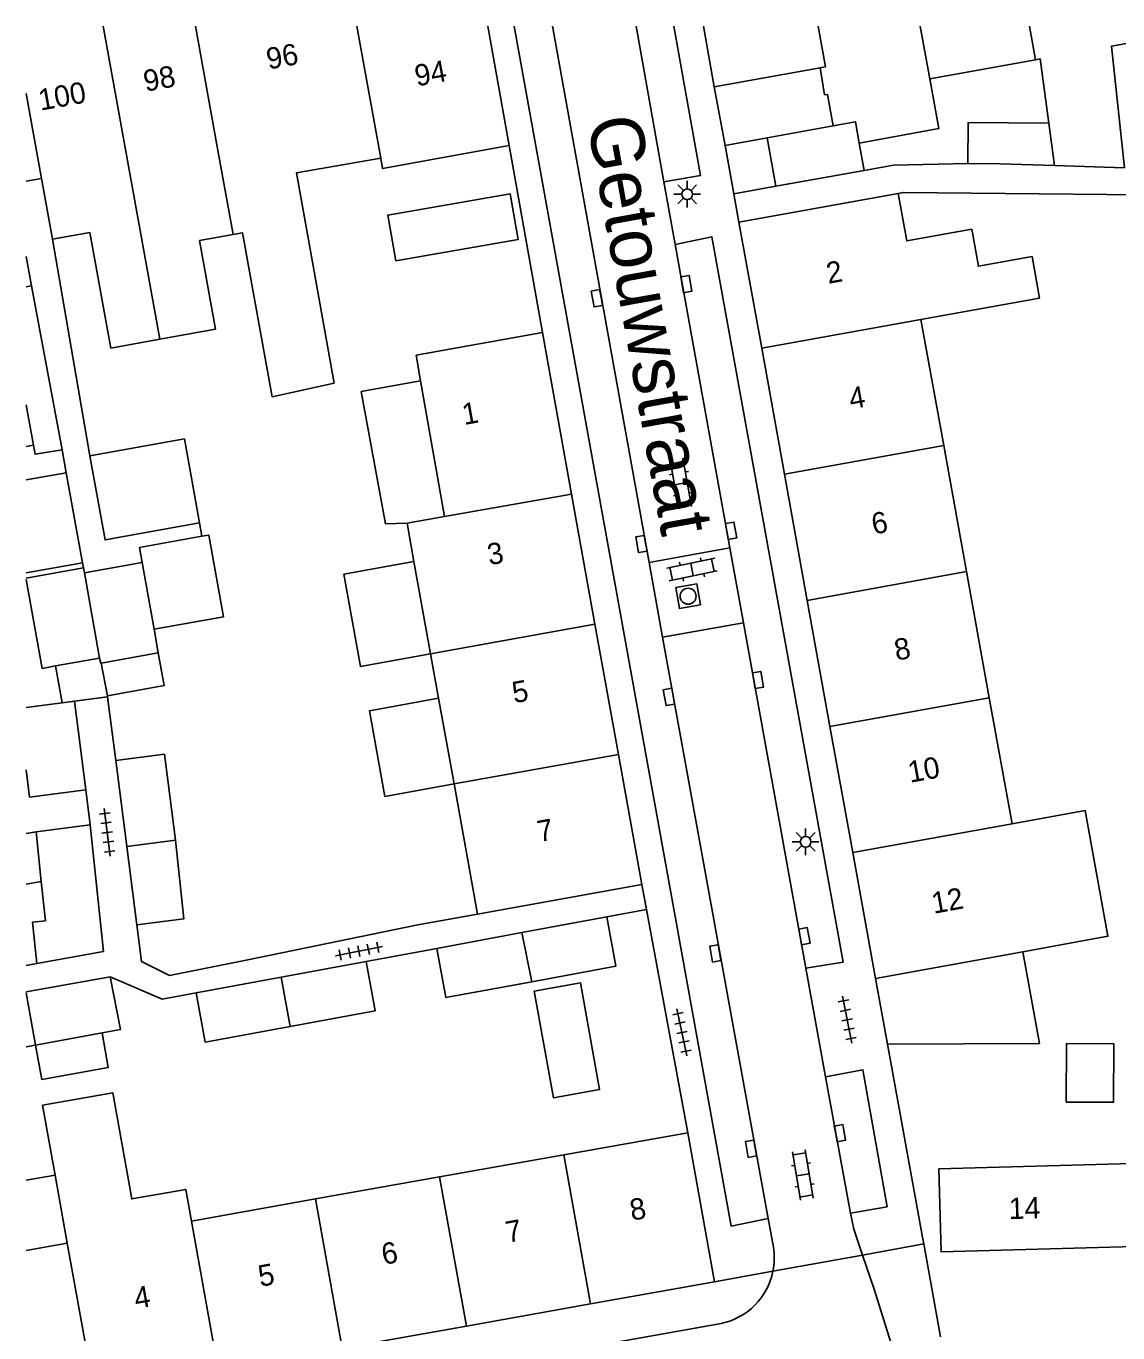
# Model space of a CAD drawing. Extents: x 132998 to 136004, y 396998 to 398512.
# Drawn here: x 133000 to 133051.2, y 398438.7 to 398500 of the extents above; entities that cross this region are included whole.
import ezdxf

# ---------------------------------------------------------------- set-up
doc = ezdxf.new("R2010")
doc.units = 0
for name, color, linetype in [('gg-afsc-erfafscheiding', 7, 'Continuous'), ('gg-afsc-muur', 7, 'Continuous'), ('gg-anno-huisnummerreeks BGT', 7, 'Continuous'), ('gg-anno-openbare ruimte label', 7, 'Continuous'), ('gg-bbg-bijgebouw', 7, 'Continuous'), ('gg-bbg-gedigitaliseerde bebouwing', 7, 'Continuous'), ('gg-bbg-gedigitaliseerde bebouwing onder overbouw', 7, 'Continuous'), ('gg-bbg-gedigitaliseerde bijgebouw', 7, 'Continuous'), ('gg-bbg-gedigitaliseerde overbouw', 7, 'Continuous'), ('gg-bbg-hoofdgebouw', 7, 'Continuous'), ('gg-bbg-luifel en loopbrug', 7, 'Continuous'), ('gg-bbg-tussenscheiding', 7, 'Continuous'), ('gg-knt-verharding', 7, 'Continuous'), ('gg-knt-verharding nz', 7, 'Continuous'), ('gt-grn-weggrens', 7, 'Continuous'), ('gt-symb-klinker verharding', 7, 'Continuous'), ('gt-symb-kolk', 7, 'Continuous'), ('gt-symb-lichtmast', 7, 'Continuous'), ('gt-symb-rioolschacht', 7, 'Continuous'), ('gt-symb-tegel verharding', 7, 'Continuous')]:
    doc.layers.add(name, color=color, linetype=linetype)

# ---------------------------------------------------------------- blocks, each defined once
blk = doc.blocks.new('gt0-TEG1')
at = {"layer": 'gt-symb-tegel verharding'}
for p, q in [((-1.125, 0), (1.125, 0)), ((-0.9, -0.25), (-0.9, 0.25)), ((-0.45, -0.25), (-0.45, 0.25)), ((0, -0.25), (0, 0.25)), ((0.45, -0.25), (0.45, 0.25)), ((0.9, -0.25), (0.9, 0.25))]:
    blk.add_line(p, q, dxfattribs=at)
blk = doc.blocks.new('gt0-KOLK')
at = {"layer": 'gt-symb-kolk'}
blk.add_lwpolyline([(0, 0), (0.375, 0), (0.375, 0.4), (-0.375, 0.4), (-0.375, 0), (0, 0)], dxfattribs=at)
blk = doc.blocks.new('gt0-KL1')
at = {"layer": 'gt-symb-klinker verharding'}
for p, q in [((-1.15, 0.3), (1.15, 0.3)), ((-1, -0.3), (-1, 0.3)), ((-0.5, 0.3), (-0.5, 0.45)), ((0, -0.3), (0, 0.3)), ((0.5, 0.3), (0.5, 0.45)), ((1, -0.3), (1, 0.3)), ((-1.15, -0.3), (1.15, -0.3)), ((-0.5, -0.45), (-0.5, -0.3)), ((0.5, -0.45), (0.5, -0.3))]:
    blk.add_line(p, q, dxfattribs=at)
blk = doc.blocks.new('gt0-LMAST')
at = {"layer": 'gt-symb-lichtmast'}
for p, q in [((-0.005, 0.246), (-0.005, 0.621)), ((-0.182, 0.173), (-0.447, 0.438)), ((0.172, 0.173), (0.437, 0.438)), ((-0.255, -0.004), (-0.63, -0.004)), ((-0.182, -0.181), (-0.447, -0.446)), ((-0.005, -0.254), (-0.005, -0.629)), ((0.437, -0.446), (0.172, -0.181)), ((0.245, -0.004), (0.62, -0.004))]:
    blk.add_line(p, q, dxfattribs=at)
blk.add_circle((-0.005, -0.004), 0.25, dxfattribs=at)
blk = doc.blocks.new('gt0-RS')
at = {"layer": 'gt-symb-rioolschacht'}
blk.add_lwpolyline([(-0.5, -0.5), (0.5, -0.5), (0.5, 0.5), (-0.5, 0.5)], close=True, dxfattribs=at)
blk.add_circle((0, 0), 0.375, dxfattribs=at)

msp = doc.modelspace()

# ---------------------------------------------------------------- linework, layer by layer
at = {"layer": 'gg-afsc-erfafscheiding'}
for p, q in [((133001.24, 398490.007), (133002.994, 398479.849)), ((133001.683, 398480.136), (133000.247, 398487.818)), ((133001.884, 398479.063), (133001.683, 398480.136)), ((133008.132, 398476.71), (133008.245, 398476.085)), ((133002.64, 398474.837), (133002.69, 398474.601)), ((133003.821, 398468.552), (133004.201, 398465.577)), ((133003.007, 398462.558), (133002.799, 398464.193)), ((133019.254, 398456.767), (133015.937, 398456.154)), ((133000, 398455.971), (133000.503, 398456.056)), ((133003.938, 398455.426), (133006.378, 398454.389)), ((133006.378, 398454.389), (133007.972, 398454.683))]:
    msp.add_line(p, q, dxfattribs=at)
for points in [[(133039.289, 398493.235), (133040.668, 398493.482), (133044.154, 398493.567)], [(133040.89, 398492.153), (133041.131, 398492.205), (133068.157, 398491.943), (133067.543, 398487.862)], [(133000.343, 398480.352), (133000.42, 398479.928), (133001.683, 398480.136)], [(133021.162, 398458.372), (133018.368, 398457.869), (133010.392, 398456.23), (133006.721, 398455.502), (133005.403, 398456.146), (133005.184, 398457.864)]]:
    msp.add_lwpolyline(points, dxfattribs=at)
at = {"layer": 'gg-afsc-muur'}
for p, q in [((133032.769, 398494.408), (133032.257, 398497.157)), ((133022.64, 398494.403), (133024.212, 398485.631)), ((133033.183, 398492.14), (133033.415, 398490.809)), ((133029.087, 398458.583), (133027.219, 398458.238)), ((133029.087, 398458.583), (133031.02, 398448.12)), ((133040.387, 398452.282), (133042.029, 398443.235))]:
    msp.add_line(p, q, dxfattribs=at)
at = {"layer": 'gg-bbg-bijgebouw'}
for p, q in [((133000, 398487.777), (133000.247, 398487.818)), ((133027.219, 398458.238), (133023.237, 398457.503)), ((133023.237, 398457.503), (133019.254, 398456.767)), ((133000.503, 398456.056), (133003.625, 398456.627)), ((133000, 398454.736), (133003.938, 398455.426))]:
    msp.add_line(p, q, dxfattribs=at)
for points in [[(133017.327, 398488.992), (133016.952, 398491.144), (133022.694, 398492.145), (133023.069, 398489.993), (133017.327, 398488.992)], [(133023.707, 398455.2), (133027.646, 398455.927), (133027.219, 398458.238)], [(133019.254, 398456.767), (133019.681, 398454.456), (133023.707, 398455.2)]]:
    msp.add_lwpolyline(points, dxfattribs=at)
at = {"layer": 'gg-bbg-gedigitaliseerde bebouwing'}
for p, q in [((133042.37, 398497.528), (133047.326, 398498.423)), ((133039.289, 398493.235), (133039.061, 398494.519)), ((133051.504, 398493.354), (133048.221, 398493.465)), ((133001.24, 398490.007), (133000.726, 398492.859)), ((133009.704, 398490.236), (133008.126, 398489.951)), ((133008.126, 398489.951), (133008.876, 398485.796)), ((133043.023, 398480.338), (133041.956, 398486.248)), ((133006.264, 398485.324), (133008.876, 398485.796)), ((133018.281, 398484.581), (133018.496, 398483.369)), ((133044.09, 398474.428), (133043.023, 398480.338)), ((133017.859, 398476.7), (133018.184, 398474.895)), ((133018.184, 398474.895), (133018.962, 398470.576)), ((133045.156, 398468.518), (133044.09, 398474.428)), ((133018.962, 398470.576), (133019.338, 398468.49)), ((133019.338, 398468.49), (133020.062, 398464.474)), ((133046.223, 398462.608), (133045.156, 398468.518)), ((133020.062, 398464.474), (133021.162, 398458.372)), ((133028.87, 398459.76), (133021.162, 398458.372)), ((133039.82, 398455.35), (133046.737, 398456.608)), ((133025.205, 398447.087), (133031.02, 398448.12)), ((133019.386, 398446.052), (133025.205, 398447.087)), ((133001.356, 398446.135), (133001.928, 398442.95)), ((133013.566, 398445.018), (133019.386, 398446.052)), ((133013.566, 398445.018), (133007.749, 398443.984)), ((133000, 398442.606), (133001.928, 398442.95))]:
    msp.add_line(p, q, dxfattribs=at)
for points in [[(133051.504, 398493.354), (133050.889, 398499.066), (133052.285, 398499.317)], [(133047.955, 398495.447), (133047.55, 398498.463), (133047.326, 398498.423)], [(133042.37, 398497.528), (133042.792, 398495.194), (133039.061, 398494.519)], [(133040.89, 398492.153), (133041.291, 398489.931), (133044.336, 398490.481), (133044.65, 398488.742), (133047.166, 398489.196), (133047.517, 398487.253), (133041.956, 398486.248)], [(133006.264, 398485.324), (133003.966, 398484.91), (133002.989, 398490.322), (133001.24, 398490.007)], [(133014.446, 398483.269), (133011.54, 398482.621), (133010.152, 398490.317), (133009.704, 398490.236)], [(133046.737, 398456.608), (133050.723, 398457.332), (133049.66, 398463.229), (133046.223, 398462.608)], [(133007.749, 398443.984), (133007.483, 398445.47), (133004.953, 398445.021), (133004.063, 398450), (133000.771, 398449.412), (133001.356, 398446.135)], [(133051.967, 398442.793), (133042.9, 398442.54), (133042.792, 398446.425), (133051.858, 398446.678), (133051.967, 398442.793)]]:
    msp.add_lwpolyline(points, dxfattribs=at)
at = {"layer": 'gg-bbg-gedigitaliseerde bebouwing onder overbouw'}
msp.add_line((133000, 398496.842), (133000.726, 398492.859), dxfattribs=at)
at = {"layer": 'gg-bbg-gedigitaliseerde bijgebouw'}
for p, q in [((133000, 398489.202), (133000.247, 398487.818)), ((133000, 398478.726), (133001.884, 398479.063)), ((133002.64, 398474.837), (133001.884, 398479.063)), ((133000, 398474.365), (133002.64, 398474.837)), ((133000, 398474.12), (133002.69, 398474.601)), ((133002.741, 398474.366), (133002.69, 398474.601)), ((133005.442, 398474.849), (133002.741, 398474.366)), ((133006.198, 398470.622), (133006, 398471.728)), ((133003.525, 398470.144), (133006.198, 398470.622)), ((133001.378, 398470.005), (133003.446, 398470.375)), ((133000, 398468.065), (133001.687, 398468.28)), ((133001.687, 398468.28), (133002.268, 398468.354)), ((133002.268, 398468.354), (133002.799, 398464.193)), ((133004.201, 398465.577), (133004.715, 398461.547)), ((133003.007, 398462.558), (133000.466, 398462.234)), ((133000.466, 398462.234), (133000.709, 398459.905)), ((133003.625, 398456.627), (133003.007, 398462.558)), ((133004.715, 398461.547), (133005.184, 398457.864)), ((133015.937, 398456.154), (133011.954, 398455.418)), ((133011.954, 398455.418), (133007.972, 398454.683)), ((133000.447, 398452.233), (133003.562, 398452.809)), ((133000, 398452.151), (133000.447, 398452.233))]:
    msp.add_line(p, q, dxfattribs=at)
for points in [[(133047.955, 398495.447), (133044.173, 398495.484), (133044.154, 398493.567)], [(133048.221, 398493.465), (133045.662, 398493.552), (133044.154, 398493.567)], [(133017.859, 398476.7), (133016.846, 398476.674), (133015.714, 398482.869), (133018.496, 398483.369)], [(133006, 398471.728), (133009.256, 398472.314), (133008.566, 398476.143), (133008.245, 398476.085)], [(133008.245, 398476.085), (133005.315, 398475.557), (133005.442, 398474.849)], [(133000, 398474.057), (133000.745, 398469.892), (133001.378, 398470.005)], [(133003.446, 398470.375), (133003.497, 398470.139), (133003.525, 398470.144)], [(133004.201, 398465.577), (133006.486, 398465.87), (133007.002, 398461.839)], [(133000, 398465.129), (133000.162, 398463.857), (133002.799, 398464.193)], [(133007.002, 398461.839), (133007.387, 398458.146), (133005.184, 398457.864)], [(133000.709, 398459.905), (133000.901, 398458.061), (133000.301, 398457.998), (133000.503, 398456.056)], [(133012.381, 398453.107), (133016.364, 398453.843), (133015.937, 398456.154)], [(133003.562, 398452.809), (133004.43, 398452.969), (133003.938, 398455.426)], [(133012.381, 398453.107), (133008.399, 398452.372), (133007.972, 398454.683)], [(133048.761, 398449.564), (133048.778, 398452.305), (133050.999, 398452.291), (133050.982, 398449.55), (133048.761, 398449.564)]]:
    msp.add_lwpolyline(points, dxfattribs=at)
at = {"layer": 'gg-bbg-gedigitaliseerde overbouw'}
msp.add_line((133000, 398492.728), (133000.726, 398492.859), dxfattribs=at)
at = {"layer": 'gg-bbg-hoofdgebouw'}
for p, q in [((133021.644, 398500), (133022.64, 398494.403)), ((133031.755, 398500), (133032.257, 398497.157)), ((133037.224, 398498.052), (133032.257, 398497.157)), ((133034.737, 398494.764), (133037.835, 398495.324)), ((133032.769, 398494.408), (133034.737, 398494.764)), ((133033.183, 398492.14), (133032.769, 398494.408)), ((133035.148, 398492.492), (133039.289, 398493.235)), ((133033.183, 398492.14), (133035.148, 398492.492)), ((133033.415, 398490.809), (133040.89, 398492.153)), ((133033.415, 398490.809), (133034.487, 398484.9)), ((133024.212, 398485.631), (133018.281, 398484.581)), ((133025.571, 398478.066), (133024.212, 398485.631)), ((133034.487, 398484.9), (133035.553, 398478.99)), ((133035.553, 398478.99), (133036.62, 398473.08)), ((133026.67, 398471.964), (133025.571, 398478.066)), ((133036.62, 398473.08), (133037.687, 398467.17)), ((133027.77, 398465.862), (133026.67, 398471.964)), ((133037.687, 398467.17), (133038.753, 398461.26)), ((133028.87, 398459.76), (133027.77, 398465.862)), ((133038.753, 398461.26), (133039.82, 398455.35)), ((133032.28, 398441.13), (133031.02, 398448.12)), ((133026.46, 398440.095), (133032.28, 398441.13)), ((133020.641, 398439.061), (133026.46, 398440.095)), ((133014.822, 398438.027), (133020.641, 398439.061))]:
    msp.add_line(p, q, dxfattribs=at)
for points in [[(133037.835, 398495.324), (133037.568, 398496.802), (133037.438, 398496.78), (133037.224, 398498.052)], [(133016.625, 398493.81), (133016.712, 398493.324), (133022.64, 398494.403)], [(133014.446, 398483.269), (133012.671, 398493.127), (133016.625, 398493.81)]]:
    msp.add_lwpolyline(points, dxfattribs=at)
at = {"layer": 'gg-bbg-luifel en loopbrug'}
for p, q in [((133000, 398482.25), (133000.343, 398480.352)), ((133000, 398480.294), (133000.343, 398480.352)), ((133001.687, 398468.28), (133001.378, 398470.005)), ((133003.525, 398470.144), (133003.811, 398468.608)), ((133002.268, 398468.354), (133003.821, 398468.552)), ((133003.811, 398468.608), (133003.821, 398468.552)), ((133000, 398462.15), (133000.466, 398462.234)), ((133000, 398459.776), (133000.709, 398459.905)), ((133039.82, 398455.35), (133040.387, 398452.282)), ((133000, 398445.894), (133001.356, 398446.135))]:
    msp.add_line(p, q, dxfattribs=at)
for points in [[(133002.994, 398479.849), (133007.423, 398480.646), (133008.132, 398476.71)], [(133008.132, 398476.71), (133003.703, 398475.912), (133002.994, 398479.849)], [(133018.962, 398470.576), (133015.68, 398469.984), (133014.901, 398474.303), (133018.184, 398474.895)], [(133006.198, 398470.622), (133006.472, 398469.087), (133003.811, 398468.608)], [(133019.338, 398468.49), (133016.098, 398467.907), (133016.822, 398463.89), (133020.062, 398464.474)], [(133046.737, 398456.608), (133047.511, 398452.313), (133040.387, 398452.282)], [(133025.992, 398455.152), (133023.827, 398454.764), (133024.725, 398449.762), (133026.89, 398450.15), (133025.992, 398455.152)], [(133003.562, 398452.809), (133003.853, 398451.18), (133000.735, 398450.623), (133000.447, 398452.233)]]:
    msp.add_lwpolyline(points, dxfattribs=at)
at = {"layer": 'gg-bbg-tussenscheiding'}
for p, q in [((133003.615, 398500), (133006.264, 398485.324)), ((133007.942, 398500), (133008.947, 398494.435)), ((133015.507, 398500), (133016.625, 398493.81)), ((133041.922, 398500), (133042.37, 398497.528)), ((133047.041, 398500), (133047.326, 398498.423)), ((133048.221, 398493.465), (133047.955, 398495.447)), ((133034.737, 398494.764), (133035.148, 398492.492)), ((133008.947, 398494.435), (133009.704, 398490.236)), ((133034.487, 398484.9), (133041.956, 398486.248)), ((133018.496, 398483.369), (133019.621, 398477.012)), ((133035.553, 398478.99), (133043.023, 398480.338)), ((133025.571, 398478.066), (133019.621, 398477.012)), ((133019.621, 398477.012), (133017.859, 398476.7)), ((133002.741, 398474.366), (133003.446, 398470.375)), ((133006, 398471.728), (133005.442, 398474.849)), ((133036.62, 398473.08), (133044.09, 398474.428)), ((133026.67, 398471.964), (133018.962, 398470.576)), ((133037.687, 398467.17), (133045.156, 398468.518)), ((133027.77, 398465.862), (133020.062, 398464.474)), ((133038.753, 398461.26), (133046.223, 398462.608)), ((133004.715, 398461.547), (133007.002, 398461.839)), ((133023.707, 398455.2), (133023.237, 398457.503)), ((133012.381, 398453.107), (133011.954, 398455.418)), ((133000, 398454.679), (133000.447, 398452.233)), ((133026.46, 398440.095), (133025.205, 398447.087)), ((133020.641, 398439.061), (133019.386, 398446.052)), ((133014.822, 398438.027), (133013.566, 398445.018)), ((133009.003, 398436.992), (133007.749, 398443.984)), ((133003.184, 398435.958), (133001.928, 398442.95))]:
    msp.add_line(p, q, dxfattribs=at)
for points in [[(133037.224, 398498.052), (133037.474, 398498.097), (133037.131, 398500)], [(133037.835, 398495.324), (133038.884, 398495.514), (133039.061, 398494.519)]]:
    msp.add_lwpolyline(points, dxfattribs=at)
at = {"layer": 'gg-knt-verharding'}
for p, q in [((133030.433, 398489.767), (133029.892, 398492.708)), ((133032.994, 398475.547), (133029.206, 398474.863)), ((133029.836, 398471.358), (133033.628, 398472.032)), ((133037.478, 398450.74), (133036.552, 398455.833)), ((133035.037, 398442.762), (133034.786, 398444.103)), ((133042.029, 398443.235), (133042.087, 398442.91)), ((133042.087, 398442.91), (133042.87, 398438.55)), ((133000, 398433.389), (133032.59, 398439.184))]:
    msp.add_line(p, q, dxfattribs=at)
for points in [[(133022.885, 398500), (133033.051, 398443.751), (133034.786, 398444.103)], [(133030.368, 398500), (133031.625, 398492.994), (133029.892, 398492.708)], [(133030.433, 398489.767), (133032.153, 398490.119), (133038.313, 398456.121), (133036.552, 398455.833)], [(133038.653, 398444.348), (133040.367, 398444.651), (133039.222, 398451.078), (133037.478, 398450.74)], [(133039.219, 398442.39), (133038.805, 398443.605), (133038.653, 398444.348)], [(133047.185, 398403.731), (133041.655, 398434.257), (133040.782, 398437.542), (133039.765, 398440.786), (133039.219, 398442.39)]]:
    msp.add_lwpolyline(points, dxfattribs=at)
for centre, radius, start, end in [((133031.928, 398442.252), 3.15, 348.55973, 9.32032), ((133031.945, 398442.251), 3.134, 281.88097, 348.51912)]:
    msp.add_arc(centre, radius, start, end, dxfattribs=at)
at = {"layer": 'gg-knt-verharding nz'}
for p, q in [((133024.68, 398500), (133029.206, 398474.863)), ((133028.594, 398500), (133029.892, 398492.708)), ((133030.433, 398489.767), (133032.994, 398475.547)), ((133032.994, 398475.547), (133033.628, 398472.032)), ((133029.836, 398471.358), (133029.206, 398474.863)), ((133033.628, 398472.032), (133036.552, 398455.833)), ((133034.786, 398444.103), (133029.836, 398471.358)), ((133037.478, 398450.74), (133038.653, 398444.348))]:
    msp.add_line(p, q, dxfattribs=at)
at = {"layer": 'gt-grn-weggrens'}
for p, q in [((133029.087, 398458.583), (133028.87, 398459.76)), ((133039.219, 398442.39), (133042.087, 398442.91)), ((133035.016, 398441.627), (133039.219, 398442.39)), ((133032.28, 398441.13), (133035.016, 398441.627))]:
    msp.add_line(p, q, dxfattribs=at)

# ---------------------------------------------------------------- block references
at = {"layer": 'gt-symb-klinker verharding'}
for p, rotation in [((133030.697, 398478.554), 100.36632260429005), ((133031.22, 398474.525), -168.34159837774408), ((133036.415, 398446.146), -80.73547601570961)]:
    msp.add_blockref('gt0-KL1', p, dxfattribs=dict(at, rotation=rotation))
at = {"layer": 'gt-symb-kolk'}
for p, rotation in [((133030.761, 398487.873), -80.15137761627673), ((133026.956, 398487.277), 100.25359802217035), ((133032.856, 398476.31), -79.74640197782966), ((133029.045, 398475.758), 100.19720557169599), ((133034.119, 398469.313), -79.74640197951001), ((133030.334, 398468.59), 100.25359802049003), ((133036.294, 398457.304), -79.74640197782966), ((133032.512, 398456.567), 100.3099703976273), ((133037.957, 398448.066), -79.85920685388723), ((133034.182, 398447.408), 100.36632260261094)]:
    msp.add_blockref('gt0-KOLK', p, dxfattribs=dict(at, rotation=rotation))
at = {"layer": 'gt-symb-lichtmast'}
for p in [(133031.001, 398492.123), (133036.553, 398461.766)]:
    msp.add_blockref('gt0-LMAST', p, dxfattribs=at)
at = {"layer": 'gt-symb-rioolschacht', "rotation": 99.61302586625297}
msp.add_blockref('gt0-RS', (133031.039, 398473.273), dxfattribs=at)
at = {"layer": 'gt-symb-tegel verharding'}
for p, rotation in [((133003.801, 398462.203), -82.70443985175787), ((133015.602, 398456.635), 11.2425257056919), ((133038.497, 398453.419), 101.29870020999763), ((133030.746, 398452.825), 102.00670831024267)]:
    msp.add_blockref('gt0-TEG1', p, dxfattribs=dict(at, rotation=rotation))

# ---------------------------------------------------------------- texts
at = {"layer": 'gg-anno-huisnummerreeks BGT'}
for s, rotation, p in [('96', 10.3, (133011.361, 398497.962)), ('94', 10.2, (133018.314, 398497.172)), ('98', 10.3, (133005.599, 398496.922)), ('100', 10.2, (133000.674, 398496.036)), ('2', 10.3, (133037.61, 398487.915)), ('4', 10.3, (133038.674, 398482.036)), ('1', 10.2, (133020.534, 398481.298)), ('6', 10.3, (133039.734, 398476.162)), ('3', 10.2, (133021.717, 398474.723)), ('8', 10.3, (133040.801, 398470.252)), ('5', 10.2, (133022.882, 398468.253)), ('10', 10.3, (133041.44, 398464.526)), ('7', 10.2, (133024.055, 398461.743)), ('12', 10.3, (133042.548, 398458.384)), ('8', 10.1, (133028.396, 398443.995)), ('14', 1.6, (133046.081, 398444.072)), ('7', 10.1, (133022.574, 398442.959)), ('6', 10.1, (133016.759, 398441.926)), ('5', 10.1, (133010.975, 398440.898)), ('4', 10.1, (133005.157, 398439.864))]:
    msp.add_text(s, height=1, rotation=rotation, dxfattribs=at).set_placement(p)
at = {"layer": 'gg-anno-openbare ruimte label'}
msp.add_text('Getouwstraat', height=2.5, rotation=280.2, dxfattribs=at).set_placement((133026.292, 398495.59))

doc.saveas('drawing.dxf')
